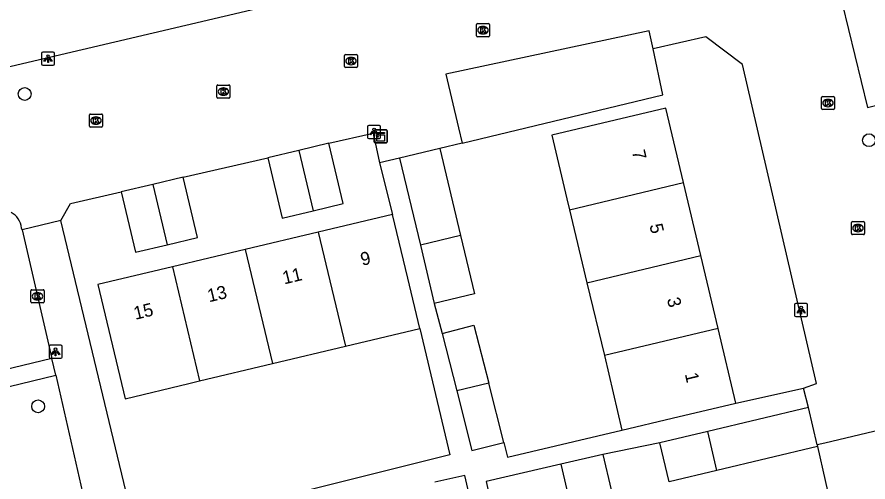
# Model space of a CAD drawing. Extents: x 158038 to 159242, y 380133 to 381214.
# Drawn here: x 158924.1 to 158989.1, y 381002.5 to 381038 of the extents above; entities that cross this region are included whole.
import ezdxf

# ---------------------------------------------------------------- set-up
doc = ezdxf.new("R2010")
doc.units = 0
for name, color, linetype in [('IMGEO_Boom', 7, 'Continuous'), ('IMGEO_Kast', 7, 'Continuous'), ('IMGEO_Kolk', 7, 'Continuous'), ('IMGEO_Lichtpunt', 7, 'Continuous'), ('IMGEO_Pand', 7, 'Continuous'), ('IMGEO_Pand_nummerreeks', 7, 'Continuous'), ('IMGEO_Parkeervlak_open', 7, 'Continuous'), ('IMGEO_Rijbaan_lokaal_open', 7, 'Continuous'), ('IMGEO_Voetpad_open', 7, 'Continuous')]:
    doc.layers.add(name, color=color, linetype=linetype)

msp = doc.modelspace()

# ---------------------------------------------------------------- linework, layer by layer
at = {"layer": 'IMGEO_Boom'}
for centre in [(158924.695, 381032.133), (158989.209, 381028.602), (158925.719, 381008.272)]:
    msp.add_circle(centre, 0.489, dxfattribs=at)
at = {"layer": 'IMGEO_Kast'}
for p, q in [((158951.394, 381028.476), (158951.394, 381029.317)), ((158951.394, 381029.317), (158951.394, 381028.476)), ((158951.469, 381029.401), (158952.31, 381029.401)), ((158952.31, 381029.401), (158951.469, 381029.401)), ((158952.394, 381029.326), (158952.394, 381028.485)), ((158952.394, 381028.485), (158952.394, 381029.326)), ((158952.319, 381028.401), (158951.478, 381028.401)), ((158951.478, 381028.401), (158952.319, 381028.401))]:
    msp.add_line(p, q, dxfattribs=at)
for points in [[(158951.589, 381029.191), (158952.189, 381029.191), (158952.189, 381029.106), (158951.589, 381029.106), (158951.589, 381029.191)], [(158951.589, 381029.016), (158952.189, 381029.016), (158952.189, 381028.527), (158951.589, 381028.527), (158951.589, 381029.016)]]:
    msp.add_lwpolyline(points, dxfattribs=at)
msp.add_circle((158951.673, 381028.865), 0.0377, dxfattribs=at)
for centre, start, end in [((158951.472, 381029.323), 92.4484, 184.28452), ((158951.472, 381029.323), 92.4484, 184.28452), ((158952.316, 381029.323), 2.4484, 94.28452), ((158952.316, 381029.323), 2.4484, 94.28452), ((158951.472, 381028.479), 182.4484, 274.28452), ((158951.472, 381028.479), 182.4484, 274.28452), ((158952.316, 381028.479), 272.4484, 4.28452), ((158952.316, 381028.479), 272.4484, 4.28452)]:
    msp.add_arc(centre, 0.0779, start, end, dxfattribs=at)
at = {"layer": 'IMGEO_Kolk'}
for p, q in [((158959.214, 381036.582), (158959.214, 381037.434)), ((158959.289, 381037.508), (158960.141, 381037.508)), ((158959.702, 381037.288), (158959.727, 381037.288)), ((158960.215, 381037.434), (158960.215, 381036.582)), ((158959.725, 381036.728), (158959.7, 381036.728)), ((158960.141, 381036.508), (158959.289, 381036.508)), ((158949.131, 381034.226), (158949.131, 381035.078)), ((158949.206, 381035.152), (158950.058, 381035.152)), ((158949.619, 381034.932), (158949.644, 381034.932)), ((158950.132, 381035.078), (158950.132, 381034.226)), ((158950.058, 381034.152), (158949.206, 381034.152)), ((158949.642, 381034.372), (158949.617, 381034.372)), ((158939.377, 381031.894), (158939.377, 381032.746)), ((158939.452, 381032.82), (158940.304, 381032.82)), ((158940.378, 381032.746), (158940.378, 381031.894)), ((158939.888, 381032.04), (158939.863, 381032.04)), ((158939.865, 381032.6), (158939.89, 381032.6)), ((158940.304, 381031.82), (158939.452, 381031.82)), ((158985.571, 381031.017), (158985.571, 381031.869)), ((158985.646, 381031.943), (158986.498, 381031.943)), ((158986.059, 381031.723), (158986.084, 381031.723)), ((158986.572, 381031.869), (158986.572, 381031.017)), ((158986.498, 381030.943), (158985.646, 381030.943)), ((158986.082, 381031.163), (158986.057, 381031.163)), ((158929.637, 381029.677), (158929.637, 381030.529)), ((158929.712, 381030.603), (158930.564, 381030.603)), ((158930.125, 381030.383), (158930.15, 381030.383)), ((158930.638, 381030.529), (158930.638, 381029.677)), ((158930.564, 381029.603), (158929.712, 381029.603)), ((158930.148, 381029.823), (158930.123, 381029.823)), ((158987.861, 381021.464), (158987.861, 381022.316)), ((158987.936, 381022.39), (158988.788, 381022.39)), ((158988.862, 381022.316), (158988.862, 381021.464)), ((158988.349, 381022.17), (158988.374, 381022.17)), ((158988.788, 381021.39), (158987.936, 381021.39)), ((158988.372, 381021.61), (158988.347, 381021.61)), ((158925.169, 381016.257), (158925.169, 381017.109)), ((158925.244, 381017.183), (158926.096, 381017.183)), ((158926.17, 381017.109), (158926.17, 381016.257)), ((158925.657, 381016.963), (158925.682, 381016.963)), ((158926.096, 381016.183), (158925.244, 381016.183)), ((158925.68, 381016.403), (158925.655, 381016.403))]:
    msp.add_line(p, q, dxfattribs=at)
for points in [[(158959.214, 381036.582), (158959.214, 381037.434)], [(158959.289, 381037.508), (158960.141, 381037.508)], [(158960.215, 381037.434), (158960.215, 381036.582)], [(158959.535, 381037.208), (158959.658, 381037.208), (158959.658, 381037.057), (158959.788, 381037.208), (158959.952, 381037.208), (158959.806, 381037.057), (158959.959, 381036.808), (158959.807, 381036.808), (158959.722, 381036.972), (158959.658, 381036.905), (158959.658, 381036.808), (158959.535, 381036.808), (158959.535, 381037.208)], [(158960.141, 381036.508), (158959.289, 381036.508)], [(158949.131, 381034.226), (158949.131, 381035.078)], [(158949.206, 381035.152), (158950.058, 381035.152)], [(158949.452, 381034.852), (158949.575, 381034.852), (158949.575, 381034.701), (158949.705, 381034.852), (158949.869, 381034.852), (158949.723, 381034.701), (158949.876, 381034.452), (158949.724, 381034.452), (158949.639, 381034.616), (158949.575, 381034.549), (158949.575, 381034.452), (158949.452, 381034.452), (158949.452, 381034.852)], [(158950.132, 381035.078), (158950.132, 381034.226)], [(158950.058, 381034.152), (158949.206, 381034.152)], [(158939.377, 381031.894), (158939.377, 381032.746)], [(158939.452, 381032.82), (158940.304, 381032.82)], [(158940.378, 381032.746), (158940.378, 381031.894)], [(158939.698, 381032.52), (158939.821, 381032.52), (158939.821, 381032.369), (158939.951, 381032.52), (158940.115, 381032.52), (158939.969, 381032.369), (158940.122, 381032.12), (158939.97, 381032.12), (158939.885, 381032.284), (158939.821, 381032.217), (158939.821, 381032.12), (158939.698, 381032.12), (158939.698, 381032.52)], [(158940.304, 381031.82), (158939.452, 381031.82)], [(158985.571, 381031.017), (158985.571, 381031.869)], [(158985.646, 381031.943), (158986.498, 381031.943)], [(158985.892, 381031.643), (158986.015, 381031.643), (158986.015, 381031.492), (158986.145, 381031.643), (158986.309, 381031.643), (158986.163, 381031.492), (158986.316, 381031.243), (158986.164, 381031.243), (158986.079, 381031.407), (158986.015, 381031.34), (158986.015, 381031.243), (158985.892, 381031.243), (158985.892, 381031.643)], [(158986.572, 381031.869), (158986.572, 381031.017)], [(158986.498, 381030.943), (158985.646, 381030.943)], [(158929.637, 381029.677), (158929.637, 381030.529)], [(158929.712, 381030.603), (158930.564, 381030.603)], [(158929.958, 381030.303), (158930.081, 381030.303), (158930.081, 381030.152), (158930.211, 381030.303), (158930.375, 381030.303), (158930.229, 381030.152), (158930.382, 381029.903), (158930.23, 381029.903), (158930.145, 381030.067), (158930.081, 381030), (158930.081, 381029.903), (158929.958, 381029.903), (158929.958, 381030.303)], [(158930.638, 381030.529), (158930.638, 381029.677)], [(158930.564, 381029.603), (158929.712, 381029.603)], [(158987.861, 381021.464), (158987.861, 381022.316)], [(158987.936, 381022.39), (158988.788, 381022.39)], [(158988.862, 381022.316), (158988.862, 381021.464)], [(158988.182, 381022.09), (158988.305, 381022.09), (158988.305, 381021.939), (158988.435, 381022.09), (158988.599, 381022.09), (158988.453, 381021.939), (158988.606, 381021.69), (158988.454, 381021.69), (158988.369, 381021.854), (158988.305, 381021.787), (158988.305, 381021.69), (158988.182, 381021.69), (158988.182, 381022.09)], [(158988.788, 381021.39), (158987.936, 381021.39)], [(158925.169, 381016.257), (158925.169, 381017.109)], [(158925.244, 381017.183), (158926.096, 381017.183)], [(158926.17, 381017.109), (158926.17, 381016.257)], [(158925.49, 381016.883), (158925.613, 381016.883), (158925.613, 381016.732), (158925.743, 381016.883), (158925.907, 381016.883), (158925.761, 381016.732), (158925.914, 381016.483), (158925.762, 381016.483), (158925.677, 381016.647), (158925.613, 381016.58), (158925.613, 381016.483), (158925.49, 381016.483), (158925.49, 381016.883)], [(158926.096, 381016.183), (158925.244, 381016.183)]]:
    msp.add_lwpolyline(points, dxfattribs=at)
for centre, start, end in [((158959.291, 381037.432), 91.55205, 178.44795), ((158959.291, 381037.432), 91.55205, 178.44795), ((158960.139, 381037.432), 1.55205, 88.44795), ((158960.139, 381037.432), 1.55205, 88.44795), ((158959.291, 381036.584), 181.55205, 268.44795), ((158959.291, 381036.584), 181.55205, 268.44795), ((158960.139, 381036.584), 271.55205, 358.44795), ((158960.139, 381036.584), 271.55205, 358.44795), ((158949.208, 381035.076), 91.55205, 178.44795), ((158949.208, 381035.076), 91.55205, 178.44795), ((158950.056, 381035.076), 1.55205, 88.44795), ((158950.056, 381035.076), 1.55205, 88.44795), ((158949.208, 381034.228), 181.55205, 268.44795), ((158949.208, 381034.228), 181.55205, 268.44795), ((158950.056, 381034.228), 271.55205, 358.44795), ((158950.056, 381034.228), 271.55205, 358.44795), ((158939.454, 381032.744), 91.55205, 178.44795), ((158939.454, 381032.744), 91.55205, 178.44795), ((158940.302, 381032.744), 1.55205, 88.44795), ((158940.302, 381032.744), 1.55205, 88.44795), ((158939.454, 381031.896), 181.55205, 268.44795), ((158939.454, 381031.896), 181.55205, 268.44795), ((158940.302, 381031.896), 271.55205, 358.44795), ((158940.302, 381031.896), 271.55205, 358.44795), ((158985.648, 381031.867), 91.55205, 178.44795), ((158985.648, 381031.867), 91.55205, 178.44795), ((158986.496, 381031.867), 1.55205, 88.44795), ((158986.496, 381031.867), 1.55205, 88.44795), ((158985.648, 381031.019), 181.55205, 268.44795), ((158985.648, 381031.019), 181.55205, 268.44795), ((158986.496, 381031.019), 271.55205, 358.44795), ((158986.496, 381031.019), 271.55205, 358.44795), ((158929.714, 381030.527), 91.55205, 178.44795), ((158929.714, 381030.527), 91.55205, 178.44795), ((158930.562, 381030.527), 1.55205, 88.44795), ((158930.562, 381030.527), 1.55205, 88.44795), ((158929.714, 381029.679), 181.55205, 268.44795), ((158929.714, 381029.679), 181.55205, 268.44795), ((158930.562, 381029.679), 271.55205, 358.44795), ((158930.562, 381029.679), 271.55205, 358.44795), ((158987.938, 381022.314), 91.55205, 178.44795), ((158987.938, 381022.314), 91.55205, 178.44795), ((158988.786, 381022.314), 1.55205, 88.44795), ((158988.786, 381022.314), 1.55205, 88.44795), ((158987.938, 381021.466), 181.55205, 268.44795), ((158987.938, 381021.466), 181.55205, 268.44795), ((158988.786, 381021.466), 271.55205, 358.44795), ((158988.786, 381021.466), 271.55205, 358.44795), ((158925.246, 381017.107), 91.55205, 178.44795), ((158925.246, 381017.107), 91.55205, 178.44795), ((158926.094, 381017.107), 1.55205, 88.44795), ((158926.094, 381017.107), 1.55205, 88.44795), ((158925.246, 381016.259), 181.55205, 268.44795), ((158925.246, 381016.259), 181.55205, 268.44795), ((158926.094, 381016.259), 271.55205, 358.44795), ((158926.094, 381016.259), 271.55205, 358.44795)]:
    msp.add_arc(centre, 0.0765, start, end, dxfattribs=at)
for centre, major_axis, ratio, start_param, end_param in [((158959.701, 381037.008), (-0.387, 0.002), 0.722429, 4.712389, 7.853982), ((158959.726, 381037.008), (-0.39, 0.002), 0.717154, 1.570796, 4.712389), ((158949.618, 381034.652), (-0.387, 0.002), 0.722429, 4.712389, 7.853982), ((158949.643, 381034.652), (-0.39, 0.002), 0.717154, 1.570796, 4.712389), ((158939.864, 381032.32), (-0.387, 0.002), 0.722429, 4.712389, 7.853982), ((158939.889, 381032.32), (-0.39, 0.002), 0.717154, 1.570796, 4.712389), ((158986.058, 381031.443), (-0.387, 0.002), 0.722429, 4.712389, 7.853982), ((158986.083, 381031.443), (-0.39, 0.002), 0.717154, 1.570796, 4.712389), ((158930.124, 381030.103), (-0.387, 0.002), 0.722429, 4.712389, 7.853982), ((158930.149, 381030.103), (-0.39, 0.002), 0.717154, 1.570796, 4.712389), ((158988.348, 381021.89), (-0.387, 0.002), 0.722429, 4.712389, 7.853982), ((158988.373, 381021.89), (-0.39, 0.002), 0.717154, 1.570796, 4.712389), ((158925.656, 381016.683), (-0.387, 0.002), 0.722429, 4.712389, 7.853982), ((158925.681, 381016.683), (-0.39, 0.002), 0.717154, 1.570796, 4.712389)]:
    msp.add_ellipse(centre, major_axis=major_axis, ratio=ratio, start_param=start_param, end_param=end_param, dxfattribs=at)
at = {"layer": 'IMGEO_Lichtpunt'}
for p, q in [((158926.879, 381035.33), (158926.071, 381035.33)), ((158926.879, 381035.33), (158926.071, 381035.33)), ((158925.977, 381035.235), (158925.977, 381034.428)), ((158925.977, 381035.235), (158925.977, 381034.428)), ((158926.973, 381034.428), (158926.973, 381035.235)), ((158926.973, 381034.428), (158926.973, 381035.235)), ((158926.071, 381034.334), (158926.879, 381034.334)), ((158926.071, 381034.334), (158926.879, 381034.334)), ((158950.893, 381029.627), (158950.893, 381028.82)), ((158950.893, 381029.627), (158950.893, 381028.82)), ((158951.795, 381029.722), (158950.987, 381029.722)), ((158951.795, 381029.722), (158950.987, 381029.722)), ((158951.889, 381028.82), (158951.889, 381029.627)), ((158951.889, 381028.82), (158951.889, 381029.627)), ((158950.987, 381028.726), (158951.795, 381028.726)), ((158950.987, 381028.726), (158951.795, 381028.726)), ((158983.52, 381016.025), (158983.52, 381015.218)), ((158983.52, 381016.025), (158983.52, 381015.218)), ((158984.422, 381016.12), (158983.614, 381016.12)), ((158984.422, 381016.12), (158983.614, 381016.12)), ((158984.516, 381015.218), (158984.516, 381016.025)), ((158984.516, 381015.218), (158984.516, 381016.025)), ((158983.614, 381015.124), (158984.422, 381015.124)), ((158983.614, 381015.124), (158984.422, 381015.124)), ((158926.555, 381012.843), (158926.555, 381012.036)), ((158926.555, 381012.843), (158926.555, 381012.036)), ((158927.457, 381012.938), (158926.649, 381012.938)), ((158927.457, 381012.938), (158926.649, 381012.938)), ((158927.551, 381012.036), (158927.551, 381012.843)), ((158927.551, 381012.036), (158927.551, 381012.843)), ((158926.649, 381011.942), (158927.457, 381011.942)), ((158926.649, 381011.942), (158927.457, 381011.942))]:
    msp.add_line(p, q, dxfattribs=at)
for points in [[(158926.351, 381034.899), (158926.39, 381034.871), (158926.202, 381034.609), (158926.164, 381034.636), (158926.351, 381034.899)], [(158926.453, 381034.851), (158926.5, 381034.851), (158926.5, 381034.529), (158926.453, 381034.529), (158926.453, 381034.851)], [(158926.563, 381034.871), (158926.601, 381034.898), (158926.788, 381034.636), (158926.749, 381034.608), (158926.563, 381034.871)], [(158951.267, 381029.291), (158951.306, 381029.263), (158951.118, 381029.001), (158951.08, 381029.028), (158951.267, 381029.291)], [(158951.369, 381029.243), (158951.416, 381029.243), (158951.416, 381028.921), (158951.369, 381028.921), (158951.369, 381029.243)], [(158951.479, 381029.263), (158951.517, 381029.29), (158951.704, 381029.028), (158951.665, 381029), (158951.479, 381029.263)], [(158983.894, 381015.689), (158983.933, 381015.661), (158983.745, 381015.399), (158983.707, 381015.426), (158983.894, 381015.689)], [(158983.996, 381015.641), (158984.043, 381015.641), (158984.043, 381015.319), (158983.996, 381015.319), (158983.996, 381015.641)], [(158984.106, 381015.661), (158984.144, 381015.688), (158984.331, 381015.426), (158984.292, 381015.398), (158984.106, 381015.661)], [(158926.929, 381012.507), (158926.968, 381012.479), (158926.78, 381012.217), (158926.742, 381012.244), (158926.929, 381012.507)], [(158927.031, 381012.459), (158927.078, 381012.459), (158927.078, 381012.137), (158927.031, 381012.137), (158927.031, 381012.459)], [(158927.141, 381012.479), (158927.179, 381012.506), (158927.366, 381012.244), (158927.327, 381012.216), (158927.141, 381012.479)]]:
    msp.add_lwpolyline(points, dxfattribs=at)
for centre in [(158926.476, 381035.033), (158951.392, 381029.425), (158984.019, 381015.823), (158927.054, 381012.641)]:
    msp.add_circle(centre, 0.0994, dxfattribs=at)
for centre, start, end in [((158926.071, 381035.235), 90, 180), ((158926.071, 381035.235), 90, 180), ((158926.879, 381035.235), 0, 90), ((158926.879, 381035.235), 0, 90), ((158926.071, 381034.428), 180, 270), ((158926.071, 381034.428), 180, 270), ((158926.879, 381034.428), 270, 0), ((158926.879, 381034.428), 270, 360), ((158950.987, 381029.627), 90, 180), ((158950.987, 381029.627), 90, 180), ((158951.795, 381029.627), 0, 90), ((158951.795, 381029.627), 0, 90), ((158950.987, 381028.82), 180, 270), ((158950.987, 381028.82), 180, 270), ((158951.795, 381028.82), 270, 0), ((158951.795, 381028.82), 270, 360), ((158983.614, 381016.025), 90, 180), ((158983.614, 381016.025), 90, 180), ((158984.422, 381016.025), 0, 90), ((158984.422, 381016.025), 0, 90), ((158983.614, 381015.218), 180, 270), ((158983.614, 381015.218), 180, 270), ((158984.422, 381015.218), 270, 0), ((158984.422, 381015.218), 270, 360), ((158926.649, 381012.843), 90, 180), ((158926.649, 381012.843), 90, 180), ((158927.457, 381012.843), 0, 90), ((158927.457, 381012.843), 0, 90), ((158926.649, 381012.036), 180, 270), ((158926.649, 381012.036), 180, 270), ((158927.457, 381012.036), 270, 0), ((158927.457, 381012.036), 270, 360)]:
    msp.add_arc(centre, 0.0946, start, end, dxfattribs=at)
at = {"layer": 'IMGEO_Pand'}
for points in [[(158975.023, 381025.36), (158973.671, 381031.049), (158964.972, 381028.981), (158966.128, 381024.117), (158966.326, 381023.292)], [(158947.935, 381028.366), (158945.637, 381027.82)], [(158946.733, 381023.214), (158949.03, 381023.76), (158947.935, 381028.366)], [(158945.637, 381027.82), (158943.262, 381027.255)], [(158945.637, 381027.82), (158946.733, 381023.214)], [(158956.421, 381027.974), (158953.345, 381027.242)], [(158956.421, 381027.974), (158958.005, 381021.313)], [(158943.262, 381027.255), (158944.357, 381022.649), (158946.733, 381023.214)], [(158953.345, 381027.242), (158954.928, 381020.582)], [(158936.812, 381025.783), (158934.48, 381025.229)], [(158935.575, 381020.623), (158937.907, 381021.177), (158936.812, 381025.783)], [(158934.48, 381025.229), (158932.077, 381024.658)], [(158934.48, 381025.229), (158935.575, 381020.623)], [(158966.326, 381023.292), (158975.023, 381025.36)], [(158976.348, 381019.785), (158975.023, 381025.36)], [(158932.077, 381024.658), (158933.172, 381020.052), (158935.575, 381020.623)], [(158952.808, 381022.925), (158947.123, 381021.574)], [(158954.879, 381014.21), (158953.964, 381018.061), (158952.808, 381022.925)], [(158966.326, 381023.292), (158967.655, 381017.717)], [(158947.123, 381021.574), (158941.551, 381020.249)], [(158947.123, 381021.574), (158949.197, 381012.859)], [(158958.005, 381021.313), (158954.928, 381020.582)], [(158958.005, 381021.313), (158959.062, 381016.866), (158955.985, 381016.134)], [(158954.928, 381020.582), (158955.985, 381016.134)], [(158941.551, 381020.249), (158935.979, 381018.925)], [(158941.551, 381020.249), (158943.624, 381011.534)], [(158967.655, 381017.717), (158976.348, 381019.785)], [(158977.673, 381014.212), (158976.348, 381019.785)], [(158935.979, 381018.925), (158930.292, 381017.573), (158932.363, 381008.857), (158937.228, 381010.014), (158938.052, 381010.21)], [(158935.979, 381018.925), (158938.052, 381010.21)], [(158967.655, 381017.717), (158968.984, 381012.145)], [(158956.586, 381013.848), (158959.025, 381014.469), (158960.152, 381010.044)], [(158949.197, 381012.859), (158954.879, 381014.21)], [(158956.586, 381013.848), (158957.703, 381009.461)], [(158977.673, 381014.212), (158968.984, 381012.145)], [(158979.026, 381008.519), (158977.673, 381014.212)], [(158943.624, 381011.534), (158949.197, 381012.859)], [(158968.984, 381012.145), (158970.328, 381006.451)], [(158938.052, 381010.21), (158943.624, 381011.534)], [(158960.152, 381010.044), (158957.703, 381009.461)], [(158961.306, 381005.513), (158960.152, 381010.044)], [(158957.703, 381009.461), (158958.867, 381004.891), (158961.306, 381005.513)], [(158970.328, 381006.451), (158974.162, 381007.363), (158979.026, 381008.519)], [(158984.572, 381008.188), (158976.883, 381006.361)], [(158985.25, 381005.334), (158984.572, 381008.188)], [(158976.883, 381006.361), (158973.232, 381005.493)], [(158977.586, 381003.368), (158976.883, 381006.361)], [(158977.586, 381003.368), (158973.943, 381002.502), (158973.232, 381005.493)], [(158985.282, 381005.198), (158977.586, 381003.368)], [(158985.25, 381005.334), (158985.282, 381005.198)], [(158968.874, 381004.597), (158965.655, 381003.851)], [(158968.874, 381004.597), (158969.502, 381001.889), (158966.292, 381001.144)], [(158965.655, 381003.851), (158959.945, 381002.526), (158960.574, 380999.818)], [(158965.655, 381003.851), (158966.292, 381001.144)], [(158959.605, 380997.475), (158958.323, 381002.998), (158956.027, 381002.489)]]:
    msp.add_lwpolyline(points, dxfattribs=at)
at = {"layer": 'IMGEO_Parkeervlak_open'}
for points in [[(158958.129, 381028.385), (158973.453, 381032.077), (158972.707, 381035.572)], [(158985.282, 381005.198), (158986.44, 381000), (158988.526, 380990.633), (158989.112, 380990.763), (158991.542, 380991.301)]]:
    msp.add_lwpolyline(points, dxfattribs=at)
at = {"layer": 'IMGEO_Rijbaan_lokaal_open'}
for points in [[(158910.394, 381029.848), (158921.442, 381032.413), (158921.141, 381033.685), (158971.617, 381045.527), (158971.2, 381047.419), (158988.76, 381051.424)], [(158991.711, 381046.613), (158985.752, 381045.077), (158986.669, 381041.06), (158989.098, 381031.1), (158995.318, 381032.618)], [(158972.707, 381035.572), (158972.409, 381036.968), (158956.861, 381033.649), (158957.846, 381029.557), (158958.129, 381028.385)], [(158984.206, 381009.66), (158985.199, 381010.023), (158979.538, 381034.385), (158976.734, 381036.494), (158972.707, 381035.572)], [(158947.935, 381028.366), (158951.316, 381029.139), (158951.8, 381026.866)], [(158958.129, 381028.385), (158956.421, 381027.974)], [(158936.812, 381025.783), (158943.262, 381027.255)], [(158953.345, 381027.242), (158951.8, 381026.866)], [(158927.463, 381022.463), (158928.192, 381023.768), (158932.077, 381024.658)], [(158927.463, 381022.463), (158924.494, 381021.75)], [(158924.494, 381021.75), (158924.461, 381021.895)], [(158984.572, 381008.188), (158984.206, 381009.66)], [(158991.542, 380991.301), (158993.427, 380991.719), (158991.57, 381000), (158990.119, 381006.474), (158985.835, 381005.471), (158985.25, 381005.334)]]:
    msp.add_lwpolyline(points, dxfattribs=at)
msp.add_arc((158922.876, 381021.7), 1.597, 7.00982, 60.72276, dxfattribs=at)
at = {"layer": 'IMGEO_Voetpad_open'}
for points in [[(158951.8, 381026.866), (158952.808, 381022.925)], [(158935.033, 380999.051), (158933.475, 381000), (158932.749, 381000.442), (158927.463, 381022.463)], [(158924.494, 381021.75), (158926.773, 381011.916)], [(158955.985, 381016.134), (158956.586, 381013.848)], [(158926.773, 381011.916), (158888.932, 381002.811), (158885.944, 381014.468)], [(158954.879, 381014.21), (158957.171, 381004.563), (158935.033, 380999.051)], [(158927.068, 381010.645), (158926.773, 381011.916)], [(158917.29, 381008.29), (158927.068, 381010.645)], [(158927.068, 381010.645), (158929.505, 381000), (158929.87, 380998.408), (158931.774, 380997.318), (158934.536, 380985.641), (158935.569, 380981.277)], [(158979.026, 381008.519), (158984.206, 381009.66)], [(158961.306, 381005.513), (158961.592, 381004.389), (158970.328, 381006.451)], [(158973.232, 381005.493), (158968.874, 381004.597)]]:
    msp.add_lwpolyline(points, dxfattribs=at)

# ---------------------------------------------------------------- texts
at = {"layer": 'IMGEO_Pand_nummerreeks'}
for s, rotation, p in [('7', 283.37015, (158971.085, 381027.742)), ('5', 283.37015, (158972.424, 381022.11)), ('9', 13.37094, (158950.484, 381019.001)), ('11', 13.37094, (158944.519, 381017.584)), ('13', 13.37094, (158938.779, 381016.219)), ('3', 283.37015, (158973.762, 381016.477)), ('15', 13.37094, (158933.15, 381014.881)), ('1', 283.37015, (158975.127, 381010.734))]:
    msp.add_text(s, height=1, rotation=rotation, dxfattribs=at).set_placement(p)

doc.saveas('drawing.dxf')
